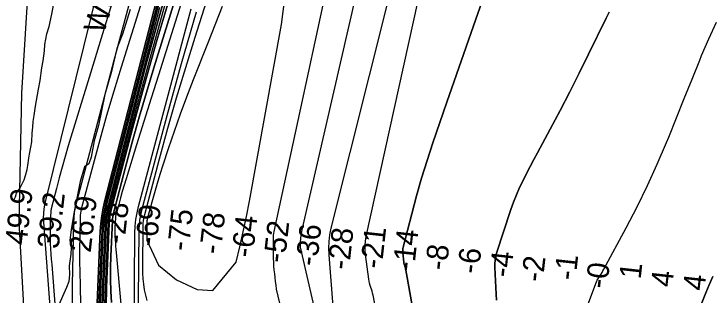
# Model space of a CAD drawing. Extents: x 3172231 to 3210228, y 940198 to 965780.
# Drawn here: x 3187870 to 3190025, y 955832 to 956702 of the extents above; entities that cross this region are included whole.
import ezdxf

# ---------------------------------------------------------------- set-up
doc = ezdxf.new("R2010")
doc.units = 0
for name, color, linetype in [('V-RIVR-EDGE', 7, 'Continuous'), ('V-RIVR-IDEN', 7, 'Continuous'), ('V-RIVR-RANG', 7, 'Continuous'), ('V-SITE-VEGE', 7, 'Continuous'), ('V-TOPO-DPTH', 7, 'Continuous'), ('V-TOPO-MAJR', 7, 'Continuous'), ('V-TOPO-MINR', 7, 'Continuous'), ('V-TOPO-WATR', 7, 'Continuous')]:
    doc.layers.add(name, color=color, linetype=linetype)

msp = doc.modelspace()

# ---------------------------------------------------------------- linework, layer by layer
at = {"layer": 'V-RIVR-EDGE'}
for points in [[(3188230.21, 956716.06), (3188206.165, 956639.882), (3188188.941, 956595.323), (3188172.169, 956524.313), (3188151.766, 956452.793), (3188132.339, 956356.378), (3188118.739, 956309.735), (3188109.277, 956258.415), (3188101.965, 956237.688), (3188088.459, 956228.905)], [(3188088.459, 956228.905), (3188075.899, 956183.297), (3188058.05, 956095.694), (3188048.046, 956035.04), (3188043.293, 956000.822), (3188047.907, 955979.029), (3188046.3, 955958.288), (3188041.543, 955921.996), (3188041.996, 955895.545), (3188040.387, 955874.286), (3188033.079, 955855.115), (3188005.436, 955791.911)]]:
    msp.add_lwpolyline(points, dxfattribs=at)
at = {"layer": 'V-SITE-VEGE'}
msp.add_lwpolyline([(3187870.352, 956125.538), (3187874.991, 956136.073), (3187878.458, 956147.771), (3187888.93, 956161.826), (3187893.571, 956172.359), (3187901.697, 956188.747), (3187906.327, 956201.617), (3187910.942, 956220.329), (3187913.235, 956233.191), (3187916.668, 956255.41), (3187918.964, 956268.271), (3187922.398, 956289.316), (3187925.851, 956305.688), (3187926.93, 956332.57), (3187929.206, 956351.274), (3187930.318, 956368.807), (3187932.593, 956387.512), (3187937.17, 956416.743), (3187946.345, 956469.36), (3187952.1, 956496.256), (3187956.647, 956534.837), (3187961.249, 956557.055), (3187964.655, 956587.45), (3187965.756, 956607.319), (3187972.66, 956640.065), (3187979.595, 956663.457), (3187987.652, 956700.88), (3187993.402, 956728.946)], dxfattribs=at)
at = {"layer": 'V-TOPO-DPTH'}
for points in [[(3188604.518, 957506.592), (3188303.327, 956535.18), (3188280.212, 956458.784), (3188257.796, 956382.189), (3188236.43, 956305.295), (3188215.764, 956228.2), (3188178.553, 956085.495), (3188177.21, 956079.575), (3188176.121, 956073.616), (3188175.414, 956067.601), (3188174.962, 956061.547), (3188170.302, 955952.242), (3188169.397, 955916.282), (3188169.329, 955880.334), (3188170.514, 955844.407), (3188172.536, 955808.492)], [(3188172.536, 955808.492), (3188170.514, 955844.407), (3188169.329, 955880.334), (3188169.397, 955916.282), (3188170.302, 955952.242), (3188174.962, 956061.547), (3188175.414, 956067.601), (3188176.121, 956073.616), (3188177.21, 956079.575), (3188178.553, 956085.495), (3188215.764, 956228.2), (3188236.43, 956305.295), (3188257.796, 956382.189), (3188280.212, 956458.784), (3188303.327, 956535.18), (3188604.518, 957506.592)], [(3188116.476, 955535.923), (3188137.521, 956029.519), (3188139.306, 956053.539), (3188142.091, 956077.411), (3188146.376, 956101.059), (3188151.661, 956124.559), (3188456.305, 957303.931)], [(3188508.237, 957120.655), (3188340.07, 956585.018), (3188317.483, 956512.956), (3188294.941, 956440.881), (3188272.467, 956368.785), (3188250.039, 956296.674), (3188217.468, 956191.781), (3188211.495, 956172.067), (3188205.705, 956152.302), (3188200.188, 956132.458), (3188194.853, 956112.563), (3188185.25, 956075.736), (3188184.439, 956071.116), (3188184.323, 956069.554), (3188183.172, 956042.567), (3188182.914, 956032.669), (3188182.873, 956022.773), (3188183.158, 956012.882), (3188183.661, 956002.993), (3188184.361, 955993.109), (3188185.107, 955983.228), (3188185.921, 955973.353), (3188186.781, 955963.482), (3188216.768, 955632.424)], [(3188508.237, 957120.655), (3188340.07, 956585.018), (3188317.483, 956512.956), (3188294.941, 956440.881), (3188272.467, 956368.785), (3188250.039, 956296.674), (3188217.468, 956191.781), (3188211.495, 956172.067), (3188205.705, 956152.302), (3188200.188, 956132.458), (3188194.853, 956112.563), (3188185.25, 956075.736), (3188184.439, 956071.116), (3188184.323, 956069.554), (3188183.172, 956042.567), (3188182.914, 956032.669), (3188182.873, 956022.773), (3188183.158, 956012.882), (3188183.661, 956002.993), (3188184.361, 955993.109), (3188185.107, 955983.228), (3188185.921, 955973.353), (3188186.781, 955963.482), (3188216.768, 955632.424)], [(3188130.224, 955646.828), (3188146.881, 956037.526), (3188148.334, 956057.054), (3188150.603, 956076.461), (3188154.094, 956095.686), (3188158.4, 956114.789), (3188365.039, 956912.79)], [(3188365.039, 956912.79), (3188158.4, 956114.789), (3188154.094, 956095.686), (3188150.603, 956076.461), (3188148.334, 956057.054), (3188146.881, 956037.526), (3188130.224, 955646.828)], [(3188143.794, 955753.576), (3188156.241, 956045.533), (3188157.362, 956060.57), (3188159.112, 956075.512), (3188161.805, 956090.314), (3188165.128, 956105.021), (3188276.676, 956534.775), (3188321.555, 956700.111), (3188368.862, 956864.72)], [(3188368.862, 956864.72), (3188321.555, 956700.111), (3188276.676, 956534.775), (3188165.128, 956105.021), (3188161.805, 956090.314), (3188159.112, 956075.512), (3188157.362, 956060.57), (3188156.241, 956045.533), (3188143.794, 955753.576)], [(3189240.283, 954134.878), (3189233.391, 954226.126), (3189226.654, 954317.386), (3189220.149, 954408.662), (3189213.799, 954499.949), (3189205.075, 954627.717), (3189203.104, 954655.121), (3188982.36, 955831.032), (3188980.474, 955837.233), (3188978.544, 955843.42), (3188976.548, 955849.587), (3188974.509, 955855.739), (3188972.62, 955861.924), (3188970.973, 955868.165), (3188969.69, 955874.491), (3188968.648, 955880.873), (3188958.395, 955957.572), (3188957.284, 955971.403), (3188957.137, 955985.192), (3188958.437, 955998.922), (3188960.701, 956012.611), (3189136.172, 956809.886)], [(3189240.283, 954134.878), (3189233.391, 954226.126), (3189226.654, 954317.386), (3189220.149, 954408.662), (3189213.799, 954499.949), (3189205.075, 954627.717), (3189203.104, 954655.121), (3188982.36, 955831.032), (3188980.474, 955837.233), (3188978.544, 955843.42), (3188976.548, 955849.587), (3188974.509, 955855.739), (3188972.62, 955861.924), (3188970.973, 955868.165), (3188969.69, 955874.491), (3188968.648, 955880.873), (3188958.395, 955957.572), (3188957.284, 955971.403), (3188957.137, 955985.192), (3188958.437, 955998.922), (3188960.701, 956012.611), (3189136.172, 956809.886)], [(3188352.906, 956754.879), (3188312.418, 956619.781), (3188274.22, 956484.018), (3188237.551, 956347.811), (3188171.846, 956095.257), (3188169.51, 956084.944), (3188167.618, 956074.564), (3188166.388, 956064.085), (3188165.602, 956053.54), (3188157.163, 955855.621), (3188155.741, 955796.75)], [(3188155.741, 955796.75), (3188157.163, 955855.621), (3188165.602, 956053.54), (3188166.388, 956064.085), (3188167.618, 956074.564), (3188169.51, 956084.944), (3188171.846, 956095.257), (3188237.551, 956347.811), (3188274.22, 956484.018), (3188312.418, 956619.781), (3188352.906, 956754.879)], [(3189294.261, 954724.208), (3189081.885, 955914.951), (3189081.155, 955917.292), (3189079.669, 955921.964), (3189078.228, 955926.643), (3189077.217, 955931.412), (3189076.89, 955933.835), (3189073.903, 955963.019), (3189073.687, 955967.429), (3189073.778, 955971.815), (3189074.332, 955976.168), (3189075.193, 955980.498), (3189101.326, 956083.11), (3189116.17, 956138.525), (3189131.919, 956193.669), (3189149.024, 956248.409), (3189167.033, 956302.877), (3189210.483, 956429.04), (3189240.135, 956514.782), (3189269.934, 956600.473), (3189299.952, 956686.088), (3189330.117, 956771.651)], [(3189330.117, 956771.651), (3189299.952, 956686.088), (3189269.934, 956600.473), (3189240.135, 956514.782), (3189210.483, 956429.04), (3189167.033, 956302.877), (3189149.024, 956248.409), (3189131.919, 956193.669), (3189116.17, 956138.525), (3189101.326, 956083.11), (3189075.193, 955980.498), (3189074.332, 955976.168), (3189073.778, 955971.815), (3189073.687, 955967.429), (3189073.903, 955963.019), (3189076.89, 955933.835), (3189077.217, 955931.412), (3189078.228, 955926.643), (3189079.669, 955921.964), (3189081.155, 955917.292), (3189081.885, 955914.951), (3189294.261, 954724.208)], [(3189364.234, 955815.784), (3189363.009, 955834.182), (3189358.36, 955916.66), (3189358.358, 955928.064), (3189359.191, 955939.359), (3189361.279, 955950.49), (3189364.202, 955961.513), (3189408.296, 956096.658), (3189416.396, 956119.597), (3189425.215, 956142.236), (3189435.112, 956164.424), (3189445.728, 956186.312), (3189456.939, 956207.947), (3189468.218, 956229.545), (3189479.603, 956251.088), (3189491.056, 956272.595), (3189529.817, 956344.955), (3189560.366, 956402.787), (3189590.467, 956460.848), (3189619.895, 956519.253), (3189648.874, 956577.887), (3189702.932, 956688.874), (3189712.383, 956707.764)], [(3189712.383, 956707.764), (3189702.932, 956688.874), (3189648.874, 956577.887), (3189619.895, 956519.253), (3189590.467, 956460.848), (3189560.366, 956402.787), (3189529.817, 956344.955), (3189491.056, 956272.595), (3189479.603, 956251.088), (3189468.218, 956229.545), (3189456.939, 956207.947), (3189445.728, 956186.312), (3189435.112, 956164.424), (3189425.215, 956142.236), (3189416.396, 956119.597), (3189408.296, 956096.658), (3189364.202, 955961.513), (3189361.279, 955950.49), (3189359.191, 955939.359), (3189358.358, 955928.064), (3189358.36, 955916.66), (3189363.009, 955834.182), (3189364.234, 955815.784)], [(3190032.795, 955889.035), (3190021.906, 955863.953), (3190011.496, 955838.668), (3190001.406, 955813.248), (3189977.308, 955750.81), (3189974.887, 955744.968), (3189972.279, 955739.216), (3189969.393, 955733.599), (3189966.321, 955728.072), (3189962.768, 955722.946), (3189552.45, 954753.859), (3189550.231, 954746.264), (3189548.339, 954738.599), (3189546.937, 954730.83), (3189545.862, 954722.991), (3189539.508, 954662.396), (3189539.253, 954659.162), (3189539.111, 954655.926), (3189539.137, 954652.687), (3189539.275, 954649.446), (3189541.618, 954615.35), (3189542.126, 954609.762), (3189542.799, 954604.198)], [(3190032.795, 955889.035), (3190021.906, 955863.953), (3190011.496, 955838.668), (3190001.406, 955813.248), (3189977.308, 955750.81), (3189974.887, 955744.968), (3189972.279, 955739.216), (3189969.393, 955733.599), (3189966.321, 955728.072), (3189962.768, 955722.946), (3189552.45, 954753.859), (3189550.231, 954746.264), (3189548.339, 954738.599), (3189546.937, 954730.83), (3189545.862, 954722.991), (3189539.508, 954662.396), (3189539.253, 954659.162), (3189539.111, 954655.926), (3189539.137, 954652.687), (3189539.275, 954649.446), (3189541.618, 954615.35), (3189542.126, 954609.762), (3189542.799, 954604.198)]]:
    msp.add_lwpolyline(points, dxfattribs=at)
at = {"layer": 'V-TOPO-MAJR'}
for points in [[(3189146.727, 957219.085), (3188851.228, 956039.422), (3188847.118, 956018.729), (3188844.38, 955997.924), (3188843.7, 955976.951), (3188844.392, 955955.865), (3188857.524, 955796.454), (3188859.002, 955784.106), (3188861.076, 955771.881), (3188864.045, 955759.842), (3188867.609, 955747.927), (3189107.333, 954756.172), (3189110.299, 954722.799), (3189112.997, 954689.406), (3189115.291, 954655.982), (3189117.317, 954622.538), (3189121.913, 954538.226), (3189126.131, 954462.616), (3189130.477, 954387.014), (3189135.016, 954311.424), (3189139.683, 954235.841), (3189162.167, 953879.071)], [(3188195.693, 956808.896), (3188151.383, 956663.722), (3188107.069, 956518.55), (3188038.434, 956293.73), (3188028.681, 956260.9), (3188019.259, 956227.978), (3188010.335, 956194.917), (3188001.741, 956161.765), (3187985.986, 956099.038), (3187985.574, 956097.172), (3187985.008, 956093.4), (3187984.853, 956091.495), (3187983.002, 956056.014), (3187982.417, 956039.813), (3187982.178, 956023.611), (3187982.459, 956007.411), (3187983.086, 955991.21), (3187984.028, 955975.014), (3187985.041, 955958.822), (3187986.161, 955942.638), (3187987.353, 955926.458), (3188009.173, 955643.155)], [(3188363.811, 954140.328), (3188365.944, 954292.183), (3188368.656, 954444.03), (3188374.411, 954721.721), (3188374.553, 954734.717), (3188374.524, 954747.711), (3188374.239, 954760.702), (3188249.585, 955587.074), (3188245.208, 955632.844), (3188243.027, 955678.772), (3188242.311, 955724.804), (3188244.826, 956023.774), (3188245.797, 956044.68), (3188247.812, 956065.444), (3188251.394, 956085.997), (3188256.02, 956106.407), (3188419.354, 956718.221)]]:
    msp.add_lwpolyline(points, dxfattribs=at)
at = {"layer": 'V-TOPO-MINR'}
for points in [[(3187970.266, 957694.487), (3187893.823, 956456.907), (3187888.716, 956203.697), (3187887.706, 956155.084), (3187886.656, 956106.473), (3187885.547, 956057.862), (3187951.875, 954869.569), (3187952.925, 954866.165), (3187954.078, 954862.796), (3187955.298, 954859.448), (3187956.453, 954856.086), (3187957.453, 954852.685), (3187958.222, 954849.225), (3187958.837, 954845.724), (3187965.626, 954797.549), (3187966.657, 954788.662), (3187967.394, 954779.759), (3187967.693, 954770.83), (3187967.7, 954761.883), (3187964.655, 954634.328)], [(3188604.518, 957506.592), (3188303.327, 956535.18), (3188280.212, 956458.784), (3188257.796, 956382.189), (3188236.43, 956305.295), (3188215.764, 956228.2), (3188178.553, 956085.495), (3188177.21, 956079.575), (3188176.121, 956073.616), (3188175.414, 956067.601), (3188174.962, 956061.547), (3188170.302, 955952.242), (3188169.397, 955916.282), (3188169.329, 955880.334), (3188170.514, 955844.407), (3188172.536, 955808.492)], [(3188696.296, 957468.488), (3188430.158, 956629.426), (3188401.135, 956535.683), (3188372.981, 956441.687), (3188346.127, 956347.311), (3188320.142, 956252.682), (3188274.011, 956080.026), (3188272.074, 956071.49), (3188270.575, 956062.894), (3188269.731, 956054.209), (3188269.325, 956045.464), (3188268.234, 955915.807), (3188268.561, 955898.863), (3188269.51, 955881.972), (3188271.391, 955865.159), (3188273.895, 955848.398), (3188277.359, 955831.816), (3188281.474, 955815.418)], [(3188456.305, 957303.931), (3188151.661, 956124.559), (3188146.376, 956101.059), (3188142.091, 956077.411), (3188139.306, 956053.539), (3188137.521, 956029.519), (3188116.476, 955535.923)], [(3188416.066, 957220.535), (3188202.314, 956537.41), (3188179.437, 956462.522), (3188157.24, 956387.438), (3188136.062, 956312.06), (3188115.564, 956236.486), (3188078.833, 956097.336), (3188077.437, 956091.158), (3188076.341, 956084.939), (3188075.693, 956078.657), (3188075.344, 956072.333), (3188074.17, 956011.311), (3188073.733, 955974.446), (3188073.659, 955937.583), (3188074.13, 955900.723), (3188074.964, 955863.865), (3188075.591, 955842.973), (3188077.052, 955795.671)], [(3188508.237, 957120.655), (3188340.07, 956585.018), (3188317.483, 956512.956), (3188294.941, 956440.881), (3188272.467, 956368.785), (3188250.039, 956296.674), (3188217.468, 956191.781), (3188211.495, 956172.067), (3188205.705, 956152.302), (3188200.188, 956132.458), (3188194.853, 956112.563), (3188185.25, 956075.736), (3188184.439, 956071.116), (3188184.323, 956069.554), (3188183.172, 956042.567), (3188182.914, 956032.669), (3188182.873, 956022.773), (3188183.158, 956012.882), (3188183.661, 956002.993), (3188184.361, 955993.109), (3188185.107, 955983.228), (3188185.921, 955973.353), (3188186.781, 955963.482), (3188216.768, 955632.424)], [(3188410.296, 957106.659), (3188155.032, 956119.673), (3188150.236, 956098.372), (3188146.348, 956076.936), (3188143.82, 956055.297), (3188142.201, 956033.523), (3188123.369, 955591.837)], [(3188947.504, 954738.593), (3188683.115, 955850.559), (3188681.734, 955862.355), (3188680.322, 955874.148), (3188678.863, 955885.934), (3188677.373, 955897.717), (3188676.064, 955909.511), (3188675.029, 955921.325), (3188674.402, 955933.167), (3188674.049, 955945.029), (3188673.289, 956005.931), (3188673.41, 956011.569), (3188673.783, 956017.181), (3188674.536, 956022.755), (3188675.542, 956028.304), (3188910.328, 957112.678)], [(3188963.782, 955083.185), (3188756.818, 955980.579), (3188757.252, 955994.115), (3188758.299, 956007.582), (3188760.264, 956020.946), (3188762.842, 956034.241), (3189003.171, 957080.312)], [(3188180.078, 956981.068), (3187968.36, 956124.359), (3187965.483, 956111.1), (3187963.115, 956097.765), (3187961.512, 956084.317), (3187960.418, 956070.794), (3188048.847, 954902.709)], [(3188514.997, 956725.501), (3188471.203, 956614.413), (3188425.116, 956497.627), (3188404.781, 956444.783), (3188385.05, 956391.719), (3188366.227, 956338.327), (3188348.009, 956284.715), (3188331.231, 956233.923), (3188322.105, 956205.469), (3188313.311, 956176.916), (3188305.015, 956148.215), (3188297.05, 956119.414), (3188283.002, 956066.837), (3188282.412, 956064.237), (3188281.955, 956061.618), (3188281.698, 956058.973), (3188281.575, 956056.31), (3188281.237, 956016.202), (3188281.341, 956011.351), (3188281.635, 956006.517), (3188282.214, 956001.709), (3188318.042, 955924.075), (3188373.818, 955879.279), (3188437.064, 955849.371), (3188485.461, 955845.565), (3188558.372, 955933.784), (3188569.601, 955980.797), (3188580.218, 956027.941), (3188589.916, 956075.284), (3188599.002, 956122.757), (3188698.025, 956668.896), (3188733.034, 956944.11)], [(3188368.862, 956864.72), (3188321.555, 956700.111), (3188276.676, 956534.775), (3188165.128, 956105.021), (3188161.805, 956090.314), (3188159.112, 956075.512), (3188157.362, 956060.57), (3188156.241, 956045.533), (3188143.794, 955753.576)], [(3189240.283, 954134.878), (3189233.391, 954226.126), (3189226.654, 954317.386), (3189220.149, 954408.662), (3189213.799, 954499.949), (3189205.075, 954627.717), (3189203.104, 954655.121), (3188982.36, 955831.032), (3188980.474, 955837.233), (3188978.544, 955843.42), (3188976.548, 955849.587), (3188974.509, 955855.739), (3188972.62, 955861.924), (3188970.973, 955868.165), (3188969.69, 955874.491), (3188968.648, 955880.873), (3188958.395, 955957.572), (3188957.284, 955971.403), (3188957.137, 955985.192), (3188958.437, 955998.922), (3188960.701, 956012.611), (3189136.172, 956809.886)], [(3188352.906, 956754.879), (3188312.418, 956619.781), (3188274.22, 956484.018), (3188237.551, 956347.811), (3188171.846, 956095.257), (3188169.51, 956084.944), (3188167.618, 956074.564), (3188166.388, 956064.085), (3188165.602, 956053.54), (3188157.163, 955855.621), (3188155.741, 955796.75)], [(3189294.261, 954724.208), (3189081.885, 955914.951), (3189081.155, 955917.292), (3189079.669, 955921.964), (3189078.228, 955926.643), (3189077.217, 955931.412), (3189076.89, 955933.835), (3189073.903, 955963.019), (3189073.687, 955967.429), (3189073.778, 955971.815), (3189074.332, 955976.168), (3189075.193, 955980.498), (3189101.326, 956083.11), (3189116.17, 956138.525), (3189131.919, 956193.669), (3189149.024, 956248.409), (3189167.033, 956302.877), (3189210.483, 956429.04), (3189240.135, 956514.782), (3189269.934, 956600.473), (3189299.952, 956686.088), (3189330.117, 956771.651)], [(3188340.817, 956741.204), (3188293.719, 956575.42), (3188248.752, 956409.007), (3188168.488, 956100.139), (3188165.658, 956087.629), (3188163.365, 956075.038), (3188161.875, 956062.327), (3188160.922, 956049.536), (3188150.505, 955805.228)], [(3188225.269, 956725.964), (3188179.245, 956558.406), (3188063.805, 956119.271), (3188060.194, 956103.221), (3188057.356, 956087.064), (3188055.679, 956070.746), (3188054.774, 956054.32), (3188051.11, 955863.856), (3188050.549, 955784.099)], [(3188320.527, 956722.281), (3188161.765, 956109.905), (3188157.95, 956093), (3188154.858, 956075.987), (3188152.848, 956058.812), (3188151.561, 956041.529), (3188137.031, 955700.742)], [(3188434.385, 956707.495), (3188387.909, 956547.391), (3188343.398, 956386.697), (3188265.017, 956093.217), (3188261.735, 956078.743), (3188259.194, 956064.169), (3188257.764, 956049.444), (3188257.076, 956034.619), (3188255.257, 955818.516), (3188255.789, 955787.919), (3188257.367, 955757.403), (3188260.516, 955727.009), (3188264.712, 955696.696), (3188270.266, 955666.576), (3188276.576, 955636.63), (3188406.623, 954745.129), (3188406.625, 954715.75), (3188406.222, 954686.367), (3188378.119, 953518.641)], [(3189364.234, 955815.784), (3189363.009, 955834.182), (3189358.36, 955916.66), (3189358.358, 955928.064), (3189359.191, 955939.359), (3189361.279, 955950.49), (3189364.202, 955961.513), (3189408.296, 956096.658), (3189416.396, 956119.597), (3189425.215, 956142.236), (3189435.112, 956164.424), (3189445.728, 956186.312), (3189456.939, 956207.947), (3189468.218, 956229.545), (3189479.603, 956251.088), (3189491.056, 956272.595), (3189529.817, 956344.955), (3189560.366, 956402.787), (3189590.467, 956460.848), (3189619.895, 956519.253), (3189648.874, 956577.887), (3189702.932, 956688.874), (3189712.383, 956707.764)], [(3189607.568, 955696.241), (3189674.629, 955876.09), (3189675.424, 955877.944), (3189677.455, 955881.437), (3189677.992, 955882.295), (3189678.532, 955883.151), (3189683.91, 955891.63), (3189687.087, 955896.757), (3189690.191, 955901.926), (3189693.186, 955907.159), (3189696.108, 955912.434), (3189765.005, 956039.971), (3189798.726, 956104.9), (3189831.012, 956170.506), (3189861.144, 956237.129), (3189889.84, 956304.43), (3189896.591, 956321.005), (3189920.782, 956380.548), (3189944.905, 956440.119), (3189968.926, 956499.73), (3189992.88, 956559.369), (3189998.394, 956573.133), (3190020.55, 956625.426), (3190044.05, 956677.076)], [(3189542.799, 954604.198), (3189542.126, 954609.762), (3189541.618, 954615.35), (3189539.275, 954649.446), (3189539.137, 954652.687), (3189539.111, 954655.926), (3189539.253, 954659.162), (3189539.508, 954662.396), (3189545.862, 954722.991), (3189546.937, 954730.83), (3189548.339, 954738.599), (3189550.231, 954746.264), (3189552.45, 954753.859), (3189962.768, 955722.946), (3189966.321, 955728.072), (3189969.393, 955733.599), (3189972.279, 955739.216), (3189974.887, 955744.968), (3189977.308, 955750.81), (3190001.406, 955813.248), (3190011.496, 955838.668), (3190021.906, 955863.953), (3190032.795, 955889.035)]]:
    msp.add_lwpolyline(points, dxfattribs=at)
at = {"layer": 'V-TOPO-WATR'}
msp.add_lwpolyline([(3188365.039, 956912.79), (3188158.4, 956114.789), (3188154.094, 956095.686), (3188150.603, 956076.461), (3188148.334, 956057.054), (3188146.881, 956037.526), (3188130.224, 955646.828)], dxfattribs=at)

# ---------------------------------------------------------------- texts
at = {"layer": 'V-RIVR-IDEN'}
msp.add_text('Water Edge', height=67, rotation=73.088245, dxfattribs=at).set_placement((3188148.852, 956637.779))
at = {"layer": 'V-RIVR-RANG'}
for s, rotation, p in [('49.9', 83.388326, (3187909.074, 955984.13)), ('39.2', 83.388326, (3188008.466, 955973.117)), ('26.9', 83.388326, (3188107.798, 955961.581)), ('-28', 83.677222, (3188211.843, 955987.112)), ('-69', 83.677222, (3188311.64, 955979.77)), ('-75', 83.677222, (3188410.742, 955966.135)), ('-78', 83.677222, (3188510.22, 955955.91)), ('-64', 83.677222, (3188609.727, 955945.946)), ('-52', 83.677222, (3188708.538, 955929.69)), ('-36', 83.677222, (3188808.017, 955919.465)), ('-28', 83.677222, (3188907.38, 955908.191)), ('-21', 83.677222, (3189008.339, 955911.336)), ('-14', 83.677222, (3189108.05, 955903.207)), ('-8', 83.677222, (3189209.011, 955906.353)), ('-6', 83.677222, (3189308.431, 955895.601)), ('-4', 83.677222, (3189407.823, 955884.59)), ('-2', 83.677222, (3189506.865, 955870.431)), ('-1', 83.677222, (3189608.058, 955875.675)), ('-0', 83.677222, (3189705.794, 955849.718)), ('1', 83.677222, (3189809.687, 955879.342)), ('4', 83.677222, (3189907.54, 955854.435)), ('4', 83.677222, (3190006.902, 955843.161))]:
    msp.add_text(s, height=67, rotation=rotation, dxfattribs=at).set_placement(p)

doc.saveas('drawing.dxf')
